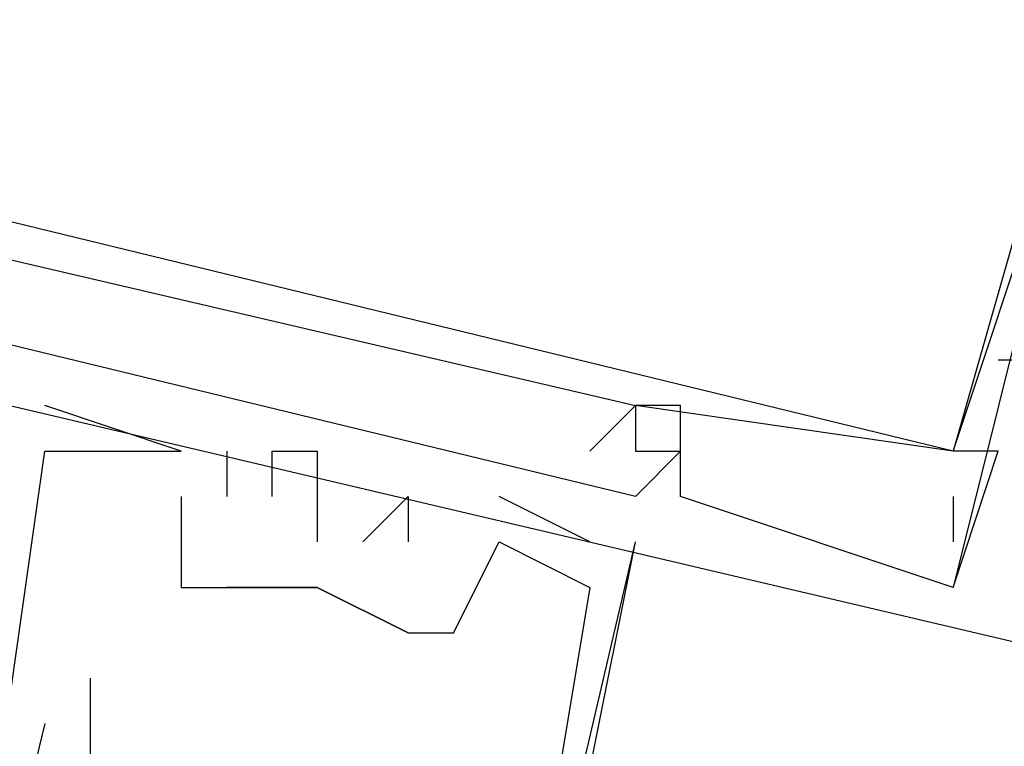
# Model space of a CAD drawing. Header units: feet. Extents: x -79 to 198, y -22 to 181.
# Tile 500 of 656: x 119.486 to 119.775, y 83.398 to 83.611. Entities that reach past the tile are written whole.
import ezdxf

# ---------------------------------------------------------------- set-up
doc = ezdxf.new("R2010")
doc.units = ezdxf.units.FT
doc.layers.add('A-LINEA', color=7, linetype='CONTINUOUS')

msp = doc.modelspace()

# ---------------------------------------------------------------- linework, layer by layer
at = {"layer": 'A-LINEA'}
for p, q in [((119.7733, 83.5111), (119.7733, 83.5111)), ((119.7733, 83.5111), (119.7733, 83.5111)), ((119.7733, 83.5111), (119.7733, 83.5111)), ((119.7733, 83.5111), (119.7733, 83.5111)), ((119.7733, 83.5111), (119.7733, 83.5111)), ((119.7733, 83.5111), (119.7733, 83.5111)), ((119.4933, 83.4978), (119.4933, 83.4978)), ((119.4933, 83.4978), (119.4933, 83.4978)), ((119.4933, 83.4978), (119.4933, 83.4978)), ((119.4933, 83.4978), (119.4933, 83.4978)), ((119.4933, 83.4978), (119.4933, 83.4978)), ((119.4933, 83.4978), (119.4933, 83.4978)), ((119.6533, 83.4844), (119.6667, 83.4978)), ((119.6533, 83.4844), (119.6667, 83.4978)), ((119.6533, 83.4844), (119.6667, 83.4978)), ((119.6533, 83.4844), (119.6667, 83.4978)), ((119.6533, 83.4844), (119.6667, 83.4978)), ((119.6533, 83.4844), (119.6667, 83.4978)), ((119.6667, 83.4978), (119.6667, 83.4978)), ((119.6667, 83.4978), (119.6667, 83.4978)), ((119.6667, 83.4978), (119.6667, 83.4978)), ((119.6667, 83.4978), (119.6667, 83.4978)), ((119.6667, 83.4978), (119.6667, 83.4978)), ((119.6667, 83.4978), (119.6667, 83.4978)), ((119.6667, 83.4978), (119.6667, 83.4978)), ((119.6667, 83.4978), (119.6667, 83.4978)), ((119.6667, 83.4978), (119.6667, 83.4978)), ((119.6667, 83.4978), (119.6667, 83.4978)), ((119.6667, 83.4978), (119.6667, 83.4978)), ((119.6667, 83.4978), (119.6667, 83.4978)), ((119.6667, 83.4978), (119.6667, 83.4978)), ((119.6667, 83.4978), (119.6667, 83.4978)), ((119.6667, 83.4978), (119.6667, 83.4978)), ((119.6667, 83.4978), (119.6667, 83.4978)), ((119.6667, 83.4978), (119.6667, 83.4978)), ((119.6667, 83.4978), (119.6667, 83.4978)), ((119.6667, 83.4978), (119.6667, 83.4978)), ((119.6667, 83.4978), (119.6667, 83.4978)), ((119.6667, 83.4978), (119.6667, 83.4978)), ((119.6667, 83.4978), (119.6667, 83.4978)), ((119.6667, 83.4978), (119.6667, 83.4978)), ((119.6667, 83.4978), (119.6667, 83.4978)), ((119.6667, 83.4978), (119.6667, 83.4978)), ((119.6667, 83.4978), (119.6667, 83.4978)), ((119.6667, 83.4978), (119.6667, 83.4978)), ((119.6667, 83.4978), (119.6667, 83.4978)), ((119.6667, 83.4978), (119.6667, 83.4978)), ((119.6667, 83.4978), (119.6667, 83.4978)), ((119.68, 83.4978), (119.68, 83.4978)), ((119.68, 83.4978), (119.68, 83.4978)), ((119.68, 83.4978), (119.68, 83.4978)), ((119.68, 83.4978), (119.68, 83.4978)), ((119.68, 83.4978), (119.68, 83.4978)), ((119.68, 83.4978), (119.68, 83.4978)), ((119.4933, 83.4844), (119.4933, 83.4844)), ((119.4933, 83.4844), (119.4933, 83.4844)), ((119.4933, 83.4844), (119.4933, 83.4844)), ((119.4933, 83.4844), (119.4933, 83.4844)), ((119.4933, 83.4844), (119.4933, 83.4844)), ((119.4933, 83.4844), (119.4933, 83.4844)), ((119.4933, 83.4844), (119.4933, 83.4844)), ((119.4933, 83.4844), (119.4933, 83.4844)), ((119.4933, 83.4844), (119.4933, 83.4844)), ((119.4933, 83.4844), (119.4933, 83.4844)), ((119.4933, 83.4844), (119.4933, 83.4844)), ((119.4933, 83.4844), (119.4933, 83.4844)), ((119.5333, 83.4844), (119.5333, 83.4844)), ((119.5333, 83.4844), (119.5333, 83.4844)), ((119.5333, 83.4844), (119.5333, 83.4844)), ((119.5333, 83.4844), (119.5333, 83.4844)), ((119.5333, 83.4844), (119.5333, 83.4844)), ((119.5333, 83.4844), (119.5333, 83.4844)), ((119.5333, 83.4844), (119.5333, 83.4844)), ((119.5333, 83.4844), (119.5333, 83.4844)), ((119.5333, 83.4844), (119.5333, 83.4844)), ((119.5333, 83.4844), (119.5333, 83.4844)), ((119.5333, 83.4844), (119.5333, 83.4844)), ((119.5333, 83.4844), (119.5333, 83.4844)), ((119.5467, 83.4844), (119.5467, 83.4844)), ((119.5467, 83.4844), (119.5467, 83.4844)), ((119.5467, 83.4844), (119.5467, 83.4844)), ((119.5467, 83.4844), (119.5467, 83.4844)), ((119.5467, 83.4844), (119.5467, 83.4844)), ((119.5467, 83.4844), (119.5467, 83.4844)), ((119.56, 83.4844), (119.56, 83.4844)), ((119.56, 83.4844), (119.56, 83.4844)), ((119.56, 83.4844), (119.56, 83.4844)), ((119.56, 83.4844), (119.56, 83.4844)), ((119.56, 83.4844), (119.56, 83.4844)), ((119.56, 83.4844), (119.56, 83.4844)), ((119.5733, 83.4844), (119.5733, 83.4844)), ((119.5733, 83.4844), (119.5733, 83.4844)), ((119.5733, 83.4844), (119.5733, 83.4844)), ((119.5733, 83.4844), (119.5733, 83.4844)), ((119.5733, 83.4844), (119.5733, 83.4844)), ((119.5733, 83.4844), (119.5733, 83.4844)), ((119.6533, 83.4844), (119.6533, 83.4844)), ((119.6533, 83.4844), (119.6533, 83.4844)), ((119.6533, 83.4844), (119.6533, 83.4844)), ((119.6533, 83.4844), (119.6533, 83.4844)), ((119.6533, 83.4844), (119.6533, 83.4844)), ((119.6533, 83.4844), (119.6533, 83.4844)), ((119.6533, 83.4844), (119.6533, 83.4844)), ((119.6533, 83.4844), (119.6533, 83.4844)), ((119.6533, 83.4844), (119.6533, 83.4844)), ((119.6533, 83.4844), (119.6533, 83.4844)), ((119.6533, 83.4844), (119.6533, 83.4844)), ((119.6533, 83.4844), (119.6533, 83.4844)), ((119.6667, 83.4844), (119.6667, 83.4844)), ((119.6667, 83.4844), (119.6667, 83.4844)), ((119.6667, 83.4844), (119.6667, 83.4844)), ((119.6667, 83.4844), (119.6667, 83.4844)), ((119.6667, 83.4844), (119.6667, 83.4844)), ((119.6667, 83.4844), (119.6667, 83.4844)), ((119.6667, 83.4844), (119.6667, 83.4844)), ((119.6667, 83.4844), (119.6667, 83.4844)), ((119.6667, 83.4844), (119.6667, 83.4844)), ((119.6667, 83.4844), (119.6667, 83.4844)), ((119.6667, 83.4844), (119.6667, 83.4844)), ((119.6667, 83.4844), (119.6667, 83.4844)), ((119.6667, 83.4844), (119.6667, 83.4844)), ((119.6667, 83.4844), (119.6667, 83.4844)), ((119.6667, 83.4844), (119.6667, 83.4844)), ((119.6667, 83.4844), (119.6667, 83.4844)), ((119.6667, 83.4844), (119.6667, 83.4844)), ((119.6667, 83.4844), (119.6667, 83.4844)), ((119.6667, 83.4844), (119.6667, 83.4844)), ((119.6667, 83.4844), (119.6667, 83.4844)), ((119.6667, 83.4844), (119.6667, 83.4844)), ((119.6667, 83.4844), (119.6667, 83.4844)), ((119.6667, 83.4844), (119.6667, 83.4844)), ((119.6667, 83.4844), (119.6667, 83.4844)), ((119.6667, 83.4844), (119.6667, 83.4844)), ((119.6667, 83.4844), (119.6667, 83.4844)), ((119.6667, 83.4844), (119.6667, 83.4844)), ((119.6667, 83.4844), (119.6667, 83.4844)), ((119.6667, 83.4844), (119.6667, 83.4844)), ((119.6667, 83.4844), (119.6667, 83.4844)), ((119.68, 83.4844), (119.68, 83.4844)), ((119.68, 83.4844), (119.68, 83.4844)), ((119.68, 83.4844), (119.68, 83.4844)), ((119.68, 83.4844), (119.68, 83.4844)), ((119.68, 83.4844), (119.68, 83.4844)), ((119.68, 83.4844), (119.68, 83.4844)), ((119.68, 83.4844), (119.68, 83.4844)), ((119.68, 83.4844), (119.68, 83.4844)), ((119.68, 83.4844), (119.68, 83.4844)), ((119.68, 83.4844), (119.68, 83.4844)), ((119.68, 83.4844), (119.68, 83.4844)), ((119.68, 83.4844), (119.68, 83.4844)), ((119.68, 83.4844), (119.68, 83.4844)), ((119.68, 83.4844), (119.68, 83.4844)), ((119.68, 83.4844), (119.68, 83.4844)), ((119.68, 83.4844), (119.68, 83.4844)), ((119.68, 83.4844), (119.68, 83.4844)), ((119.68, 83.4844), (119.68, 83.4844)), ((119.76, 83.4844), (119.76, 83.4844)), ((119.76, 83.4844), (119.76, 83.4844)), ((119.76, 83.4844), (119.76, 83.4844)), ((119.76, 83.4844), (119.76, 83.4844)), ((119.76, 83.4844), (119.76, 83.4844)), ((119.76, 83.4844), (119.76, 83.4844)), ((119.76, 83.4844), (119.76, 83.4844)), ((119.76, 83.4844), (119.76, 83.4844)), ((119.76, 83.4844), (119.76, 83.4844)), ((119.76, 83.4844), (119.76, 83.4844)), ((119.76, 83.4844), (119.76, 83.4844)), ((119.76, 83.4844), (119.76, 83.4844)), ((119.76, 83.4844), (119.76, 83.4844)), ((119.76, 83.4844), (119.76, 83.4844)), ((119.76, 83.4844), (119.76, 83.4844)), ((119.76, 83.4844), (119.76, 83.4844)), ((119.76, 83.4844), (119.76, 83.4844)), ((119.76, 83.4844), (119.76, 83.4844)), ((119.76, 83.4844), (119.76, 83.4844)), ((119.76, 83.4844), (119.76, 83.4844)), ((119.76, 83.4844), (119.76, 83.4844)), ((119.76, 83.4844), (119.76, 83.4844)), ((119.76, 83.4844), (119.76, 83.4844)), ((119.76, 83.4844), (119.76, 83.4844)), ((119.76, 83.4844), (119.76, 83.4844)), ((119.76, 83.4844), (119.76, 83.4844)), ((119.76, 83.4844), (119.76, 83.4844)), ((119.76, 83.4844), (119.76, 83.4844)), ((119.76, 83.4844), (119.76, 83.4844)), ((119.76, 83.4844), (119.76, 83.4844)), ((119.76, 83.4844), (119.76, 83.4844)), ((119.76, 83.4844), (119.76, 83.4844)), ((119.76, 83.4844), (119.76, 83.4844)), ((119.76, 83.4844), (119.76, 83.4844)), ((119.76, 83.4844), (119.76, 83.4844)), ((119.76, 83.4844), (119.76, 83.4844)), ((119.7733, 83.4844), (119.7733, 83.4844)), ((119.7733, 83.4844), (119.7733, 83.4844)), ((119.7733, 83.4844), (119.7733, 83.4844)), ((119.7733, 83.4844), (119.7733, 83.4844)), ((119.7733, 83.4844), (119.7733, 83.4844)), ((119.7733, 83.4844), (119.7733, 83.4844)), ((119.7733, 83.4844), (119.7733, 83.4844)), ((119.7733, 83.4844), (119.7733, 83.4844)), ((119.7733, 83.4844), (119.7733, 83.4844)), ((119.7733, 83.4844), (119.7733, 83.4844)), ((119.7733, 83.4844), (119.7733, 83.4844)), ((119.7733, 83.4844), (119.7733, 83.4844)), ((119.5333, 83.4711), (119.5333, 83.4711)), ((119.5333, 83.4711), (119.5333, 83.4711)), ((119.5333, 83.4711), (119.5333, 83.4711)), ((119.5333, 83.4711), (119.5333, 83.4711)), ((119.5333, 83.4711), (119.5333, 83.4711)), ((119.5333, 83.4711), (119.5333, 83.4711)), ((119.5467, 83.4711), (119.5467, 83.4711)), ((119.5467, 83.4711), (119.5467, 83.4711)), ((119.5467, 83.4711), (119.5467, 83.4711)), ((119.5467, 83.4711), (119.5467, 83.4711)), ((119.5467, 83.4711), (119.5467, 83.4711)), ((119.5467, 83.4711), (119.5467, 83.4711)), ((119.56, 83.4711), (119.56, 83.4711)), ((119.56, 83.4711), (119.56, 83.4711)), ((119.56, 83.4711), (119.56, 83.4711)), ((119.56, 83.4711), (119.56, 83.4711)), ((119.56, 83.4711), (119.56, 83.4711)), ((119.56, 83.4711), (119.56, 83.4711)), ((119.6, 83.4711), (119.6, 83.4711)), ((119.6, 83.4711), (119.6, 83.4711)), ((119.6, 83.4711), (119.6, 83.4711)), ((119.6, 83.4711), (119.6, 83.4711)), ((119.6, 83.4711), (119.6, 83.4711)), ((119.6, 83.4711), (119.6, 83.4711)), ((119.6267, 83.4711), (119.6267, 83.4711)), ((119.6267, 83.4711), (119.6267, 83.4711)), ((119.6267, 83.4711), (119.6267, 83.4711)), ((119.6267, 83.4711), (119.6267, 83.4711)), ((119.6267, 83.4711), (119.6267, 83.4711)), ((119.6267, 83.4711), (119.6267, 83.4711)), ((119.6667, 83.4711), (119.6667, 83.4711)), ((119.6667, 83.4711), (119.6667, 83.4711)), ((119.6667, 83.4711), (119.6667, 83.4711)), ((119.6667, 83.4711), (119.6667, 83.4711)), ((119.6667, 83.4711), (119.6667, 83.4711)), ((119.6667, 83.4711), (119.6667, 83.4711)), ((119.68, 83.4711), (119.68, 83.4711)), ((119.68, 83.4711), (119.68, 83.4711)), ((119.68, 83.4711), (119.68, 83.4711)), ((119.68, 83.4711), (119.68, 83.4711)), ((119.68, 83.4711), (119.68, 83.4711)), ((119.68, 83.4711), (119.68, 83.4711)), ((119.76, 83.4711), (119.76, 83.4578)), ((119.76, 83.4711), (119.76, 83.4711)), ((119.76, 83.4711), (119.76, 83.4578)), ((119.76, 83.4711), (119.76, 83.4711)), ((119.76, 83.4711), (119.76, 83.4578)), ((119.76, 83.4711), (119.76, 83.4711)), ((119.76, 83.4711), (119.76, 83.4578)), ((119.76, 83.4711), (119.76, 83.4711)), ((119.76, 83.4711), (119.76, 83.4578)), ((119.76, 83.4711), (119.76, 83.4711)), ((119.76, 83.4711), (119.76, 83.4578)), ((119.76, 83.4711), (119.76, 83.4711)), ((119.76, 83.4711), (119.76, 83.4578)), ((119.76, 83.4711), (119.76, 83.4711)), ((119.76, 83.4711), (119.76, 83.4578)), ((119.76, 83.4711), (119.76, 83.4711)), ((119.76, 83.4711), (119.76, 83.4578)), ((119.76, 83.4711), (119.76, 83.4711)), ((119.76, 83.4711), (119.76, 83.4578)), ((119.76, 83.4711), (119.76, 83.4711)), ((119.76, 83.4711), (119.76, 83.4578)), ((119.76, 83.4711), (119.76, 83.4711)), ((119.76, 83.4711), (119.76, 83.4578)), ((119.76, 83.4711), (119.76, 83.4711)), ((119.5733, 83.4578), (119.5733, 83.4578)), ((119.5733, 83.4578), (119.5733, 83.4578)), ((119.5733, 83.4578), (119.5733, 83.4578)), ((119.5733, 83.0578), (119.6667, 83.4578)), ((119.5733, 83.4578), (119.5733, 83.4578)), ((119.5733, 83.4578), (119.5733, 83.4578)), ((119.5733, 83.4578), (119.5733, 83.4578)), ((119.5733, 83.0578), (119.6667, 83.4578)), ((119.5867, 83.4578), (119.5867, 83.4578)), ((119.5867, 83.4578), (119.5867, 83.4578)), ((119.5867, 83.4578), (119.5867, 83.4578)), ((119.5867, 83.4578), (119.5867, 83.4578)), ((119.5867, 83.4578), (119.5867, 83.4578)), ((119.5867, 83.4578), (119.5867, 83.4578)), ((119.6, 83.4578), (119.6, 83.4578)), ((119.6, 83.4578), (119.6, 83.4578)), ((119.6, 83.4578), (119.6, 83.4578)), ((119.6, 83.4578), (119.6, 83.4578)), ((119.6, 83.4578), (119.6, 83.4578)), ((119.6, 83.4578), (119.6, 83.4578)), ((119.6133, 83.4578), (119.6133, 83.4578)), ((119.6133, 83.4578), (119.6133, 83.4578)), ((119.6133, 83.4578), (119.6133, 83.4578)), ((119.6133, 83.4578), (119.6133, 83.4578)), ((119.6133, 83.4578), (119.6133, 83.4578)), ((119.6133, 83.4578), (119.6133, 83.4578)), ((119.6133, 83.4578), (119.6133, 83.4578)), ((119.6133, 83.4578), (119.6133, 83.4578)), ((119.6133, 83.4578), (119.6133, 83.4578)), ((119.6133, 83.4578), (119.6133, 83.4578)), ((119.6133, 83.4578), (119.6133, 83.4578)), ((119.6133, 83.4578), (119.6133, 83.4578)), ((119.6267, 83.4578), (119.6267, 83.4578)), ((119.6267, 83.4578), (119.6267, 83.4578)), ((119.6267, 83.4578), (119.6267, 83.4578)), ((119.6267, 83.4578), (119.6267, 83.4578)), ((119.6267, 83.4578), (119.6267, 83.4578)), ((119.6267, 83.4578), (119.6267, 83.4578)), ((119.6267, 83.4578), (119.6267, 83.4578)), ((119.6267, 83.4578), (119.6267, 83.4578)), ((119.6267, 83.4578), (119.6267, 83.4578)), ((119.6267, 83.4578), (119.6267, 83.4578)), ((119.6267, 83.4578), (119.6267, 83.4578)), ((119.6267, 83.4578), (119.6267, 83.4578)), ((119.6533, 83.4578), (119.6533, 83.4578)), ((119.6533, 83.4578), (119.6533, 83.4578)), ((119.6533, 83.4578), (119.6533, 83.4578)), ((119.6533, 83.4578), (119.6533, 83.4578)), ((119.6533, 83.4578), (119.6533, 83.4578)), ((119.6533, 83.4578), (119.6533, 83.4578)), ((119.6667, 83.4578), (119.6667, 83.4578)), ((119.6667, 83.4578), (119.6667, 83.4578)), ((119.6667, 83.4578), (119.6667, 83.4578)), ((119.6667, 83.4578), (119.6667, 83.4578)), ((119.6667, 83.4578), (119.6667, 83.4578)), ((119.6667, 83.4578), (119.6667, 83.4578)), ((119.76, 83.4578), (119.76, 83.4578)), ((119.76, 83.4578), (119.76, 83.4578)), ((119.76, 83.4578), (119.76, 83.4578)), ((119.76, 83.4578), (119.76, 83.4578)), ((119.76, 83.4578), (119.76, 83.4578)), ((119.76, 83.4578), (119.76, 83.4578)), ((119.76, 83.4578), (119.76, 83.4578)), ((119.76, 83.4578), (119.76, 83.4578)), ((119.76, 83.4578), (119.76, 83.4578)), ((119.76, 83.4578), (119.76, 83.4578)), ((119.76, 83.4578), (119.76, 83.4578)), ((119.76, 83.4578), (119.76, 83.4578)), ((119.5333, 83.4444), (119.5333, 83.4444)), ((119.5333, 83.4444), (119.5333, 83.4444)), ((119.5333, 83.4444), (119.5333, 83.4444)), ((119.5333, 83.4444), (119.5333, 83.4444)), ((119.5333, 83.4444), (119.5333, 83.4444)), ((119.5333, 83.4444), (119.5333, 83.4444)), ((119.5467, 83.4444), (119.5467, 83.4444)), ((119.5467, 83.4444), (119.5467, 83.4444)), ((119.5467, 83.4444), (119.5467, 83.4444)), ((119.5467, 83.4444), (119.5467, 83.4444)), ((119.5467, 83.4444), (119.5467, 83.4444)), ((119.5467, 83.4444), (119.5467, 83.4444)), ((119.5467, 83.4444), (119.5467, 83.4444)), ((119.5467, 83.4444), (119.5467, 83.4444)), ((119.5733, 83.4444), (119.5733, 83.4444)), ((119.5733, 83.4444), (119.5733, 83.4444)), ((119.5733, 83.4444), (119.5733, 83.4444)), ((119.5733, 83.4444), (119.5733, 83.4444)), ((119.5733, 83.4444), (119.5733, 83.4444)), ((119.5733, 83.4444), (119.5733, 83.4444)), ((119.5733, 83.4444), (119.5733, 83.4444)), ((119.5733, 83.4444), (119.5733, 83.4444)), ((119.5733, 83.4444), (119.5733, 83.4444)), ((119.5733, 83.4444), (119.5733, 83.4444)), ((119.6533, 83.4444), (119.6533, 83.4444)), ((119.6533, 83.4444), (119.6533, 83.4444)), ((119.6533, 83.4444), (119.6533, 83.4444)), ((119.6533, 83.4444), (119.6533, 83.4444)), ((119.6533, 83.4444), (119.6533, 83.4444)), ((119.6533, 83.4444), (119.6533, 83.4444)), ((119.76, 83.4444), (119.76, 83.4444)), ((119.76, 83.4444), (119.76, 83.4444)), ((119.76, 83.4444), (119.76, 83.4444)), ((119.76, 83.4444), (119.76, 83.4444)), ((119.76, 83.4444), (119.76, 83.4444)), ((119.76, 83.4444), (119.76, 83.4444)), ((119.76, 83.4444), (119.76, 83.4444)), ((119.76, 83.4444), (119.76, 83.4444)), ((119.76, 83.4444), (119.76, 83.4444)), ((119.76, 83.4444), (119.76, 83.4444)), ((119.76, 83.4444), (119.76, 83.4444)), ((119.76, 83.4444), (119.76, 83.4444)), ((119.76, 83.4444), (119.76, 83.4444)), ((119.76, 83.4444), (119.76, 83.4444)), ((119.76, 83.4444), (119.76, 83.4444)), ((119.76, 83.4444), (119.76, 83.4444)), ((119.76, 83.4444), (119.76, 83.4444)), ((119.76, 83.4444), (119.76, 83.4444)), ((119.6, 83.4311), (119.6, 83.4311)), ((119.6, 83.4311), (119.6, 83.4311)), ((119.6, 83.4311), (119.6, 83.4311)), ((119.6, 83.4311), (119.6, 83.4311)), ((119.6, 83.4311), (119.6, 83.4311)), ((119.6, 83.4311), (119.6, 83.4311)), ((119.6133, 83.4311), (119.6133, 83.4311)), ((119.6133, 83.4311), (119.6133, 83.4311)), ((119.6133, 83.4311), (119.6133, 83.4311)), ((119.6133, 83.4311), (119.6133, 83.4311)), ((119.6133, 83.4311), (119.6133, 83.4311)), ((119.6133, 83.4311), (119.6133, 83.4311)), ((119.5067, 83.4178), (119.5067, 83.4178)), ((119.5067, 83.4178), (119.5067, 83.4178)), ((119.4933, 83.4044), (119.48, 83.3511)), ((119.4933, 83.4044), (119.48, 83.3511)), ((119.4933, 83.4044), (119.4933, 83.4044)), ((119.4933, 83.4044), (119.4933, 83.4044)), ((119.5067, 83.4044), (119.5067, 83.4044)), ((119.5067, 83.4044), (119.5067, 83.4044))]:
    msp.add_line(p, q, dxfattribs=at)
for points in [[(119.2933, 83.7911), (119.28, 83.7911), (119.2533, 83.7244), (119.24, 83.7244), (119.2, 83.5644), (119.88, 83.4044), (119.88, 83.4178), (119.8667, 83.4178)], [(119.2933, 83.7911), (119.28, 83.7911), (119.2533, 83.7244), (119.24, 83.7244), (119.2, 83.5644), (119.88, 83.4044), (119.88, 83.4178), (119.8667, 83.4178)], [(119.2933, 83.7911), (119.28, 83.7911), (119.2533, 83.7244), (119.24, 83.7244), (119.2, 83.5644), (119.88, 83.4044), (119.88, 83.4178), (119.8667, 83.4178)], [(119.2933, 83.7911), (119.28, 83.7911), (119.2533, 83.7244), (119.24, 83.7244), (119.2, 83.5644), (119.88, 83.4044), (119.88, 83.4178), (119.8667, 83.4178)], [(119.2933, 83.7911), (119.28, 83.7911), (119.2533, 83.7244), (119.24, 83.7244), (119.2, 83.5644), (119.88, 83.4044), (119.88, 83.4178), (119.8667, 83.4178)], [(119.2933, 83.7911), (119.28, 83.7911), (119.2533, 83.7244), (119.24, 83.7244), (119.2, 83.5644), (119.88, 83.4044), (119.88, 83.4178), (119.8667, 83.4178)], [(119.7467, 83.7244), (119.7467, 83.7511), (119.8267, 83.7378), (119.7867, 83.5111), (119.7733, 83.5111)], [(119.7467, 83.7244), (119.7467, 83.7511), (119.8267, 83.7378), (119.7867, 83.5111), (119.7733, 83.5111)], [(119.7467, 83.7244), (119.7467, 83.7511), (119.8267, 83.7378), (119.7867, 83.5111), (119.7733, 83.5111)], [(119.7467, 83.7244), (119.7467, 83.7511), (119.8267, 83.7378), (119.7867, 83.5111), (119.7733, 83.5111)], [(119.7467, 83.7244), (119.7467, 83.7511), (119.8267, 83.7378), (119.7867, 83.5111), (119.7733, 83.5111)], [(119.7467, 83.7244), (119.7467, 83.7511), (119.8267, 83.7378), (119.7867, 83.5111), (119.7733, 83.5111)], [(119.76, 83.4444), (119.7733, 83.4844), (119.76, 83.4844), (119.7867, 83.5644), (119.7867, 83.5778), (119.7867, 83.5778), (119.76, 83.4844), (119.2667, 83.6044), (119.28, 83.6978), (119.2667, 83.6844)], [(119.76, 83.4444), (119.7733, 83.4844), (119.76, 83.4844), (119.7867, 83.5644), (119.7867, 83.5778), (119.7867, 83.5778), (119.76, 83.4844), (119.2667, 83.6044), (119.28, 83.6978), (119.2667, 83.6844)], [(119.76, 83.4444), (119.7733, 83.4844), (119.76, 83.4844), (119.7867, 83.5644), (119.7867, 83.5778), (119.7867, 83.5778), (119.76, 83.4844), (119.2667, 83.6044), (119.28, 83.6978), (119.2667, 83.6844)], [(119.76, 83.4444), (119.7733, 83.4844), (119.76, 83.4844), (119.7867, 83.5644), (119.7867, 83.5778), (119.7867, 83.5778), (119.76, 83.4844), (119.2667, 83.6044), (119.28, 83.6978), (119.2667, 83.6844)], [(119.76, 83.4444), (119.7733, 83.4844), (119.76, 83.4844), (119.7867, 83.5644), (119.7867, 83.5778), (119.7867, 83.5778), (119.76, 83.4844), (119.2667, 83.6044), (119.28, 83.6978), (119.2667, 83.6844)], [(119.76, 83.4444), (119.7733, 83.4844), (119.76, 83.4844), (119.7867, 83.5644), (119.7867, 83.5778), (119.7867, 83.5778), (119.76, 83.4844), (119.2667, 83.6044), (119.28, 83.6978), (119.2667, 83.6844)], [(119.76, 83.4444), (119.7733, 83.4844), (119.76, 83.4844), (119.7867, 83.5644), (119.7867, 83.5778), (119.7867, 83.5778), (119.76, 83.4844), (119.2667, 83.6044), (119.28, 83.6978), (119.2667, 83.6844)], [(119.76, 83.4444), (119.7733, 83.4844), (119.76, 83.4844), (119.7867, 83.5644), (119.7867, 83.5778), (119.7867, 83.5778), (119.76, 83.4844), (119.2667, 83.6044), (119.28, 83.6978), (119.2667, 83.6844)], [(119.76, 83.4444), (119.7733, 83.4844), (119.76, 83.4844), (119.7867, 83.5644), (119.7867, 83.5778), (119.7867, 83.5778), (119.76, 83.4844), (119.2667, 83.6044), (119.28, 83.6978), (119.2667, 83.6844)], [(119.76, 83.4444), (119.7733, 83.4844), (119.76, 83.4844), (119.7867, 83.5644), (119.7867, 83.5778), (119.7867, 83.5778), (119.76, 83.4844), (119.2667, 83.6044), (119.28, 83.6978), (119.2667, 83.6844)], [(119.76, 83.4444), (119.7733, 83.4844), (119.76, 83.4844), (119.7867, 83.5644), (119.7867, 83.5778), (119.7867, 83.5778), (119.76, 83.4844), (119.2667, 83.6044), (119.28, 83.6978), (119.2667, 83.6844)], [(119.76, 83.4444), (119.7733, 83.4844), (119.76, 83.4844), (119.7867, 83.5644), (119.7867, 83.5778), (119.7867, 83.5778), (119.76, 83.4844), (119.2667, 83.6044), (119.28, 83.6978), (119.2667, 83.6844)], [(119.8133, 83.6578), (119.76, 83.4444), (119.68, 83.4711), (119.68, 83.4978), (119.6667, 83.4978), (119.6667, 83.4844), (119.68, 83.4844), (119.6667, 83.4711), (119.2267, 83.5778), (119.2267, 83.5911), (119.24, 83.5911)], [(119.8133, 83.6578), (119.76, 83.4444), (119.68, 83.4711), (119.68, 83.4978), (119.6667, 83.4978), (119.6667, 83.4844), (119.68, 83.4844), (119.6667, 83.4711), (119.2267, 83.5778), (119.2267, 83.5911), (119.24, 83.5911)], [(119.8133, 83.6578), (119.76, 83.4444), (119.68, 83.4711), (119.68, 83.4978), (119.6667, 83.4978), (119.6667, 83.4844), (119.68, 83.4844), (119.6667, 83.4711), (119.2267, 83.5778), (119.2267, 83.5911), (119.24, 83.5911)], [(119.8133, 83.6578), (119.76, 83.4444), (119.68, 83.4711), (119.68, 83.4978), (119.6667, 83.4978), (119.6667, 83.4844), (119.68, 83.4844), (119.6667, 83.4711), (119.2267, 83.5778), (119.2267, 83.5911), (119.24, 83.5911)], [(119.8133, 83.6578), (119.76, 83.4444), (119.68, 83.4711), (119.68, 83.4978), (119.6667, 83.4978), (119.6667, 83.4844), (119.68, 83.4844), (119.6667, 83.4711), (119.2267, 83.5778), (119.2267, 83.5911), (119.24, 83.5911)], [(119.8133, 83.6578), (119.76, 83.4444), (119.68, 83.4711), (119.68, 83.4978), (119.6667, 83.4978), (119.6667, 83.4844), (119.68, 83.4844), (119.6667, 83.4711), (119.2267, 83.5778), (119.2267, 83.5911), (119.24, 83.5911)], [(119.2667, 83.5911), (119.6667, 83.4978), (119.6533, 83.4844)], [(119.2667, 83.5911), (119.6667, 83.4978), (119.6533, 83.4844)], [(119.2667, 83.5911), (119.6667, 83.4978), (119.6533, 83.4844)], [(119.2667, 83.5911), (119.6667, 83.4978), (119.6533, 83.4844)], [(119.2667, 83.5911), (119.6667, 83.4978), (119.6533, 83.4844)], [(119.2667, 83.5911), (119.6667, 83.4978), (119.6533, 83.4844)], [(119.2667, 83.5911), (119.6667, 83.4978), (119.6533, 83.4844)], [(119.2667, 83.5911), (119.6667, 83.4978), (119.6533, 83.4844)], [(119.2667, 83.5911), (119.6667, 83.4978), (119.6533, 83.4844)], [(119.2667, 83.5911), (119.6667, 83.4978), (119.6533, 83.4844)], [(119.2667, 83.5911), (119.6667, 83.4978), (119.6533, 83.4844)], [(119.2667, 83.5911), (119.6667, 83.4978), (119.6533, 83.4844)], [(119.5333, 83.4844), (119.5333, 83.4844), (119.4933, 83.4978)], [(119.5333, 83.4844), (119.5333, 83.4844), (119.4933, 83.4978)], [(119.5333, 83.4844), (119.5333, 83.4844), (119.4933, 83.4978)], [(119.5333, 83.4844), (119.5333, 83.4844), (119.4933, 83.4978)], [(119.5333, 83.4844), (119.5333, 83.4844), (119.4933, 83.4978)], [(119.5333, 83.4844), (119.5333, 83.4844), (119.4933, 83.4978)], [(119.76, 83.4844), (119.6667, 83.4978), (119.6667, 83.4844), (119.68, 83.4844)], [(119.76, 83.4844), (119.6667, 83.4978), (119.6667, 83.4844), (119.68, 83.4844)], [(119.76, 83.4844), (119.6667, 83.4978), (119.6667, 83.4844), (119.68, 83.4844)], [(119.76, 83.4844), (119.6667, 83.4978), (119.6667, 83.4844), (119.68, 83.4844)], [(119.76, 83.4844), (119.6667, 83.4978), (119.6667, 83.4844), (119.68, 83.4844)], [(119.76, 83.4844), (119.6667, 83.4978), (119.6667, 83.4844), (119.68, 83.4844)], [(119.76, 83.4844), (119.6667, 83.4978), (119.6667, 83.4844), (119.68, 83.4844)], [(119.76, 83.4844), (119.6667, 83.4978), (119.6667, 83.4844), (119.68, 83.4844)], [(119.76, 83.4844), (119.6667, 83.4978), (119.6667, 83.4844), (119.68, 83.4844)], [(119.76, 83.4844), (119.6667, 83.4978), (119.6667, 83.4844), (119.68, 83.4844)], [(119.76, 83.4844), (119.6667, 83.4978), (119.6667, 83.4844), (119.68, 83.4844)], [(119.76, 83.4844), (119.6667, 83.4978), (119.6667, 83.4844), (119.68, 83.4844)], [(119.2667, 83.4044), (119.48, 83.3644), (119.48, 83.3778), (119.48, 83.3644), (119.4667, 83.3644), (119.48, 83.3911), (119.4933, 83.4844), (119.5333, 83.4844)], [(119.2667, 83.4044), (119.48, 83.3644), (119.48, 83.3778), (119.48, 83.3644), (119.4667, 83.3644), (119.48, 83.3911), (119.4933, 83.4844), (119.5333, 83.4844)], [(119.2667, 83.4044), (119.48, 83.3644), (119.48, 83.3778), (119.48, 83.3644), (119.4667, 83.3644), (119.48, 83.3911), (119.4933, 83.4844), (119.5333, 83.4844)], [(119.2667, 83.4044), (119.48, 83.3644), (119.48, 83.3778), (119.48, 83.3644), (119.4667, 83.3644), (119.48, 83.3911), (119.4933, 83.4844), (119.5333, 83.4844)], [(119.2667, 83.4044), (119.48, 83.3644), (119.48, 83.3778), (119.48, 83.3644), (119.4667, 83.3644), (119.48, 83.3911), (119.4933, 83.4844), (119.5333, 83.4844)], [(119.2667, 83.4044), (119.48, 83.3644), (119.48, 83.3778), (119.48, 83.3644), (119.4667, 83.3644), (119.48, 83.3911), (119.4933, 83.4844), (119.5333, 83.4844)], [(119.5467, 83.4844), (119.5467, 83.4711), (119.5467, 83.4711)], [(119.5467, 83.4844), (119.5467, 83.4711), (119.5467, 83.4711)], [(119.5467, 83.4844), (119.5467, 83.4711), (119.5467, 83.4711)], [(119.5467, 83.4844), (119.5467, 83.4711), (119.5467, 83.4711)], [(119.5467, 83.4844), (119.5467, 83.4711), (119.5467, 83.4711)], [(119.5467, 83.4844), (119.5467, 83.4711), (119.5467, 83.4711)], [(119.56, 83.4711), (119.56, 83.4844), (119.5733, 83.4844), (119.5733, 83.4578), (119.5733, 83.4578)], [(119.56, 83.4711), (119.56, 83.4844), (119.5733, 83.4844), (119.5733, 83.4578), (119.5733, 83.4578)], [(119.56, 83.4711), (119.56, 83.4844), (119.5733, 83.4844), (119.5733, 83.4578), (119.5733, 83.4578)], [(119.56, 83.4711), (119.56, 83.4844), (119.5733, 83.4844), (119.5733, 83.4578), (119.5733, 83.4578)], [(119.56, 83.4711), (119.56, 83.4844), (119.5733, 83.4844), (119.5733, 83.4578), (119.5733, 83.4578)], [(119.56, 83.4711), (119.56, 83.4844), (119.5733, 83.4844), (119.5733, 83.4578), (119.5733, 83.4578)], [(119.6667, 83.4844), (119.6667, 83.4844), (119.6667, 83.4844)], [(119.6667, 83.4844), (119.6667, 83.4844), (119.6667, 83.4844)], [(119.6667, 83.4844), (119.6667, 83.4844), (119.6667, 83.4844)], [(119.6667, 83.4844), (119.6667, 83.4844), (119.6667, 83.4844)], [(119.6667, 83.4844), (119.6667, 83.4844), (119.6667, 83.4844)], [(119.6667, 83.4844), (119.6667, 83.4844), (119.6667, 83.4844)], [(119.5333, 83.4711), (119.5333, 83.4444), (119.5467, 83.4444), (119.5733, 83.4444), (119.6, 83.4311), (119.6133, 83.4311), (119.6267, 83.4578), (119.6533, 83.4444), (119.64, 83.3644), (119.6267, 83.3644), (119.6267, 83.3511), (119.64, 83.3511), (119.6267, 83.3244), (119.6267, 83.3378), (119.6267, 83.3244), (119.64, 83.3244), (119.6667, 83.4578)], [(119.5333, 83.4711), (119.5333, 83.4444), (119.5467, 83.4444), (119.5733, 83.4444), (119.6, 83.4311), (119.6133, 83.4311), (119.6267, 83.4578), (119.6533, 83.4444), (119.64, 83.3644), (119.6267, 83.3644), (119.6267, 83.3511), (119.64, 83.3511), (119.6267, 83.3244), (119.6267, 83.3378), (119.6267, 83.3244), (119.64, 83.3244), (119.6667, 83.4578)], [(119.5333, 83.4711), (119.5333, 83.4444), (119.5467, 83.4444), (119.5733, 83.4444), (119.6, 83.4311), (119.6133, 83.4311), (119.6267, 83.4578), (119.6533, 83.4444), (119.64, 83.3644), (119.6267, 83.3644), (119.6267, 83.3511), (119.64, 83.3511), (119.6267, 83.3244), (119.6267, 83.3378), (119.6267, 83.3244), (119.64, 83.3244), (119.6667, 83.4578)], [(119.5333, 83.4711), (119.5333, 83.4444), (119.5467, 83.4444), (119.5733, 83.4444), (119.6, 83.4311), (119.6133, 83.4311), (119.6267, 83.4578), (119.6533, 83.4444), (119.64, 83.3644), (119.6267, 83.3644), (119.6267, 83.3511), (119.64, 83.3511), (119.6267, 83.3244), (119.6267, 83.3378), (119.6267, 83.3244), (119.64, 83.3244), (119.6667, 83.4578)], [(119.5333, 83.4711), (119.5333, 83.4444), (119.5467, 83.4444), (119.5733, 83.4444), (119.6, 83.4311), (119.6133, 83.4311), (119.6267, 83.4578), (119.6533, 83.4444), (119.64, 83.3644), (119.6267, 83.3644), (119.6267, 83.3511), (119.64, 83.3511), (119.6267, 83.3244), (119.6267, 83.3378), (119.6267, 83.3244), (119.64, 83.3244), (119.6667, 83.4578)], [(119.5333, 83.4711), (119.5333, 83.4444), (119.5467, 83.4444), (119.5733, 83.4444), (119.6, 83.4311), (119.6133, 83.4311), (119.6267, 83.4578), (119.6533, 83.4444), (119.64, 83.3644), (119.6267, 83.3644), (119.6267, 83.3511), (119.64, 83.3511), (119.6267, 83.3244), (119.6267, 83.3378), (119.6267, 83.3244), (119.64, 83.3244), (119.6667, 83.4578)], [(119.5867, 83.4578), (119.6, 83.4711), (119.6, 83.4578), (119.6, 83.4578)], [(119.5867, 83.4578), (119.6, 83.4711), (119.6, 83.4578), (119.6, 83.4578)], [(119.5867, 83.4578), (119.6, 83.4711), (119.6, 83.4578), (119.6, 83.4578)], [(119.5867, 83.4578), (119.6, 83.4711), (119.6, 83.4578), (119.6, 83.4578)], [(119.5867, 83.4578), (119.6, 83.4711), (119.6, 83.4578), (119.6, 83.4578)], [(119.5867, 83.4578), (119.6, 83.4711), (119.6, 83.4578), (119.6, 83.4578)], [(119.6533, 83.4578), (119.6533, 83.4578), (119.6267, 83.4711)], [(119.6533, 83.4578), (119.6533, 83.4578), (119.6267, 83.4711)], [(119.6533, 83.4578), (119.6533, 83.4578), (119.6267, 83.4711)], [(119.6533, 83.4578), (119.6533, 83.4578), (119.6267, 83.4711)], [(119.6533, 83.4578), (119.6533, 83.4578), (119.6267, 83.4711)], [(119.6533, 83.4578), (119.6533, 83.4578), (119.6267, 83.4711)], [(119.6, 83.4311), (119.5733, 83.4444), (119.5733, 83.4444), (119.5467, 83.4444)], [(119.6, 83.4311), (119.5733, 83.4444), (119.5733, 83.4444), (119.5467, 83.4444)], [(119.6267, 83.3911), (119.6133, 83.3644), (119.5067, 83.3911), (119.5067, 83.4178)], [(119.6267, 83.3911), (119.6133, 83.3644), (119.5067, 83.3911), (119.5067, 83.4178)]]:
    msp.add_lwpolyline(points, dxfattribs=at)

doc.saveas('drawing.dxf')
